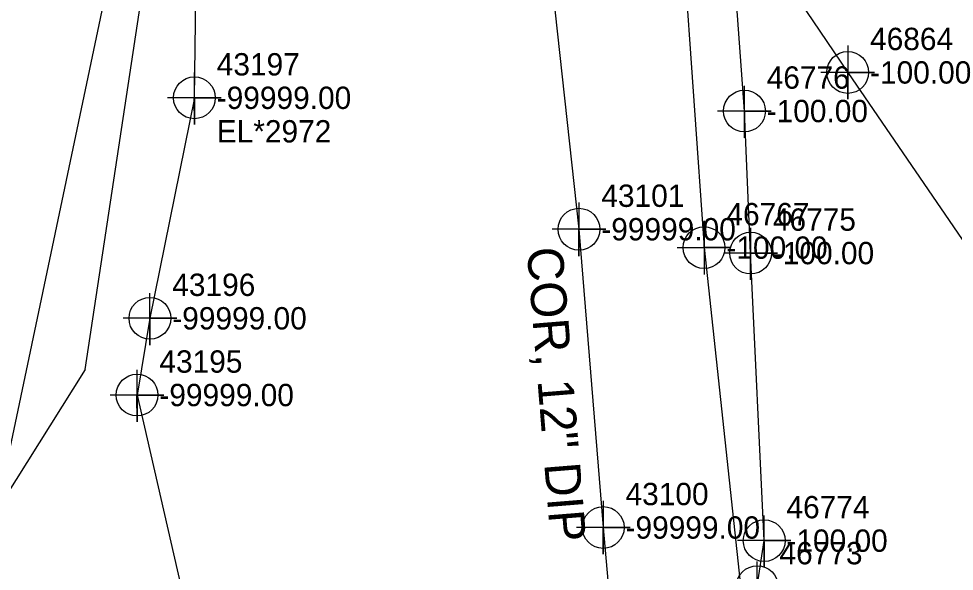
# Model space of a CAD drawing. Extents: x 2083698 to 2094313, y 743246 to 752873.
# Drawn here: x 2092623.4 to 2092728.1, y 747019.8 to 747081.7 of the extents above; entities that cross this region are included whole.
import ezdxf

# ---------------------------------------------------------------- set-up
doc = ezdxf.new("R2010")
doc.units = 0
for name, color, linetype in [('COGO Default Chain', 7, 'Continuous'), ('COGO Default Curve', 7, 'Continuous'), ('COGO Default Point Number', 7, 'Continuous'), ('Exist Property Iron Pin Leader', 7, 'Continuous'), ('Exist Property Iron Pin Text', 7, 'Continuous'), ('Exist Property Line', 7, 'Continuous'), ('Exist Property Monument Text', 7, 'Continuous'), ('Exist Right of Way Line', 7, 'Continuous'), ('Exist Right of Way Line Leader', 7, 'Continuous'), ('Exist Right of Way Line Text', 7, 'Continuous'), ('Exist Utilities Gas UG Line SUE LOS B', 7, 'Continuous'), ('Exist Utilities Power UG Cable SUE LOS B', 7, 'Continuous'), ('Exist Utilities Telephone UG Cable SUE LOS C', 7, 'Continuous'), ('Exist Utilities Telephone UG Conduit SUE LOS B', 7, 'Continuous'), ('Exist Utilities TV UG Cable SUE LOS C', 7, 'Continuous'), ('Exist Utilities Water UG Line SUE LOS B', 7, 'Continuous'), ('Exist Utilities Water UG Line SUE LOS B Text', 7, 'Continuous'), ('Old_Level_20', 7, 'Continuous'), ('Scratch_Level_2', 7, 'Continuous'), ('Scratch_Level_3', 7, 'Continuous')]:
    doc.layers.add(name, color=color, linetype=linetype)

msp = doc.modelspace()

# ---------------------------------------------------------------- linework, layer by layer
at = {"layer": 'COGO Default Curve'}
msp.add_lwpolyline([(2092697.08, 747056.06), (2092703.08, 747056.06), (2092700.08, 747056.06), (2092700.08, 747059.06), (2092700.08, 747053.06)], dxfattribs=at)
msp.add_circle((2092700.08, 747056.06), 2.34, dxfattribs=at)
at = {"layer": 'COGO Default Point Number'}
for points in [[(2092686.08, 747061.12), (2092686.08, 747055.12), (2092686.08, 747058.12), (2092689.08, 747058.12), (2092683.08, 747058.12)], [(2092688.79, 747027.73), (2092688.79, 747021.73), (2092688.79, 747024.73), (2092691.79, 747024.73), (2092685.79, 747024.73)]]:
    msp.add_lwpolyline(points, dxfattribs=at)
for centre in [(2092686.08, 747058.12), (2092688.79, 747024.73)]:
    msp.add_circle(centre, 2.34, dxfattribs=at)
at = {"layer": 'Exist Property Iron Pin Text'}
msp.add_lwpolyline([(2092716.16, 747078.67), (2092716.16, 747072.67), (2092716.16, 747075.67), (2092719.16, 747075.67), (2092713.16, 747075.67)], dxfattribs=at)
msp.add_circle((2092716.16, 747075.67), 2.34, dxfattribs=at)
at = {"layer": 'Exist Right of Way Line Text'}
for points in [[(2092643, 747075.65), (2092643.03, 747069.83), (2092643.01, 747072.83), (2092646.03, 747072.83), (2092640.03, 747072.83)], [(2092704.57, 747074.16), (2092704.6, 747068.35), (2092704.59, 747071.35), (2092707.6, 747071.35), (2092701.6, 747071.35)], [(2092705.26, 747058.26), (2092705.29, 747052.45), (2092705.28, 747055.45), (2092708.29, 747055.45), (2092702.29, 747055.45)], [(2092638.02, 747050.96), (2092638.05, 747045.15), (2092638.04, 747048.15), (2092641.05, 747048.15), (2092635.05, 747048.15)], [(2092636.58, 747042.38), (2092636.61, 747036.56), (2092636.59, 747039.56), (2092639.61, 747039.56), (2092633.61, 747039.56)], [(2092706.78, 747026.07), (2092706.81, 747020.26), (2092706.8, 747023.26), (2092709.81, 747023.26), (2092703.81, 747023.26)], [(2092706, 747020.93), (2092706.03, 747015.11), (2092706.02, 747018.11), (2092709.03, 747018.11), (2092703.03, 747018.11)]]:
    msp.add_lwpolyline(points, dxfattribs=at)
for centre in [(2092643.03, 747072.83), (2092704.6, 747071.35), (2092705.29, 747055.45), (2092638.05, 747048.15), (2092636.61, 747039.56), (2092706.81, 747023.26), (2092706.03, 747018.11)]:
    msp.add_circle(centre, 2.34, dxfattribs=at)
at = {"layer": 'Exist Utilities Gas UG Line SUE LOS B'}
msp.add_lwpolyline([(2092664.62, 747413.64), (2092665.25, 747394.7), (2092669.72, 747343.28), (2092671.41, 747329.92), (2092676.68, 747309.07), (2092678.89, 747296.89), (2092682.16, 747278.51), (2092685.21, 747252.62), (2092685.68, 747245.79), (2092687.51, 747228.09), (2092688.72, 747197.54), (2092692.69, 747153.3), (2092695.1, 747122.1), (2092696.99, 747098.56), (2092697.77, 747088.95), (2092700.08, 747056.06), (2092704.71, 747013.03), (2092706.63, 746982)], dxfattribs=at)
at = {"layer": 'Exist Utilities Power UG Cable SUE LOS B'}
msp.add_lwpolyline([(2092694.18, 747108.12), (2092696.09, 747104.08), (2092705.41, 747089.76), (2092708.43, 747087.16), (2092716.16, 747075.67), (2092731.32, 747053.52), (2092745.3, 747031.88)], dxfattribs=at)
at = {"layer": 'Exist Utilities Telephone UG Cable SUE LOS C'}
msp.add_lwpolyline([(2092207.52, 747182.07), (2092211.14, 747166.84), (2092251.83, 747151.07), (2092347.09, 747143.88), (2092454.99, 747097), (2092528.67, 747062.49), (2092609.5, 747024.14), (2092621.64, 747029.87), (2092634.52, 747091.34)], dxfattribs=at)
at = {"layer": 'Exist Utilities Telephone UG Conduit SUE LOS B'}
msp.add_line((2092643.03, 747072.83), (2092643.46, 747102.73), dxfattribs=at)
for points in [[(2092711.05, 746980.24), (2092706.34, 747011.16), (2092706.02, 747018.11), (2092706.8, 747023.26), (2092705.28, 747055.45), (2092704.59, 747071.35), (2092701.64, 747111.66), (2092700.92, 747117.17), (2092698.48, 747142.23), (2092694.72, 747185.06), (2092691.44, 747216.52), (2092684.71, 747227.22), (2092682.74, 747239.01), (2092678.88, 747258.03), (2092673.96, 747297.19), (2092672.38, 747307.37), (2092676, 747318.32), (2092675.76, 747331.33), (2092672.56, 747359.02), (2092669.6, 747394.87), (2092669.31, 747421.61)], [(2092643.03, 747072.83), (2092638.05, 747048.15), (2092636.61, 747039.56), (2092643.03, 747011.53), (2092648.16, 746992.69), (2092652.43, 746971.93), (2092663.18, 746922.71), (2092666.62, 746913.4), (2092667.62, 746911.1)]]:
    msp.add_lwpolyline(points, dxfattribs=at)
at = {"layer": 'Exist Utilities TV UG Cable SUE LOS C'}
for points in [[(2092630.81, 747042.4), (2092638.65, 747094.21), (2092632.1, 747298.54)], [(2092630.81, 747042.4), (2092606.22, 747003.26), (2092583.17, 746896.69), (2092661.02, 746869.56), (2092698.01, 746849.8), (2092746.91, 746814.46)]]:
    msp.add_lwpolyline(points, dxfattribs=at)
at = {"layer": 'Exist Utilities Water UG Line SUE LOS B'}
msp.add_lwpolyline([(2092682.86, 747087.49), (2092686.08, 747058.12), (2092688.79, 747024.73), (2092691.23, 746996.8), (2092693.87, 746961.41), (2092693.72, 746951.01), (2092693.91, 746935.26)], dxfattribs=at)

# ---------------------------------------------------------------- texts
at = {"layer": 'COGO Default Chain'}
msp.add_text('-100.00', height=2.5, dxfattribs=at).set_placement((2092702.58, 747054.81))
at = {"layer": 'Exist Property Iron Pin Leader'}
msp.add_text('46864', height=2.5, dxfattribs=at).set_placement((2092718.66, 747078.17))
at = {"layer": 'Exist Property Line'}
for p in [(2092688.58, 747056.87), (2092691.29, 747023.48)]:
    msp.add_text('-99999.00', height=2.5, dxfattribs=at).set_placement(p)
at = {"layer": 'Exist Property Monument Text'}
msp.add_text('-100.00', height=2.5, dxfattribs=at).set_placement((2092718.66, 747074.42))
at = {"layer": 'Exist Right of Way Line'}
for s, p in [('43101', (2092688.58, 747060.62)), ('43100', (2092691.29, 747027.23))]:
    msp.add_text(s, height=2.5, dxfattribs=at).set_placement(p)
at = {"layer": 'Exist Right of Way Line Leader'}
for s, p in [('43197', (2092645.53, 747075.33)), ('46776', (2092707.09, 747073.85)), ('46775', (2092707.78, 747057.95)), ('43196', (2092640.55, 747050.65)), ('43195', (2092639.11, 747042.06)), ('46774', (2092709.3, 747025.76)), ('46773', (2092708.52, 747020.61))]:
    msp.add_text(s, height=2.5, dxfattribs=at).set_placement(p)
at = {"layer": 'Exist Utilities Water UG Line SUE LOS B Text'}
msp.add_text('COR, 12" DIP', height=4, rotation=274.6416, dxfattribs=at).set_placement((2092680.23, 747055.98))
at = {"layer": 'Old_Level_20'}
msp.add_text('46767', height=2.5, dxfattribs=at).set_placement((2092702.58, 747058.56))
at = {"layer": 'Scratch_Level_2'}
for s, p in [('-99999.00', (2092645.53, 747071.58)), ('-100.00', (2092707.09, 747070.1)), ('-100.00', (2092707.78, 747054.2)), ('-99999.00', (2092640.55, 747046.9)), ('-99999.00', (2092639.11, 747038.31)), ('-100.00', (2092709.3, 747022.01))]:
    msp.add_text(s, height=2.5, dxfattribs=at).set_placement(p)
at = {"layer": 'Scratch_Level_3'}
msp.add_text('EL*2972', height=2.5, dxfattribs=at).set_placement((2092645.53, 747067.83))

doc.saveas('drawing.dxf')
